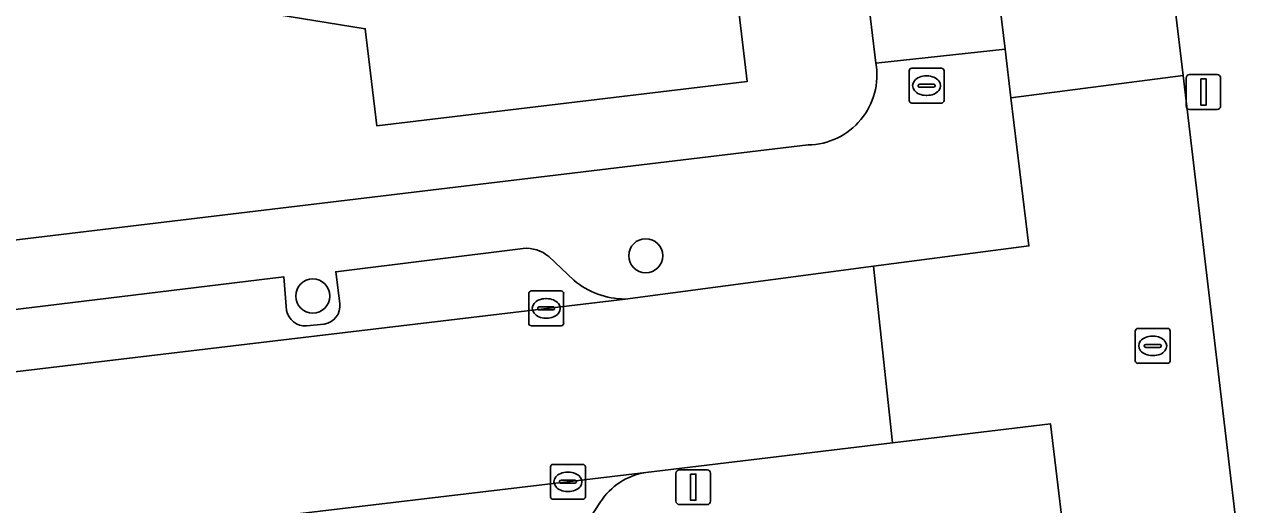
# Model space of a CAD drawing. Extents: x 162073 to 163043, y 381818 to 382561.
# Drawn here: x 162334.8 to 162369.75, y 382264.12 to 382277.89 of the extents above; entities that cross this region are included whole.
import ezdxf

# ---------------------------------------------------------------- set-up
doc = ezdxf.new("R2010")
doc.units = 0
for name, color, linetype in [('IMGEO_Boom', 7, 'Continuous'), ('IMGEO_Brandkraan', 7, 'Continuous'), ('IMGEO_Erf', 7, 'Continuous'), ('IMGEO_Kolk', 7, 'Continuous'), ('IMGEO_Lichtmast', 7, 'Continuous'), ('IMGEO_Pand', 7, 'Continuous'), ('IMGEO_Parkeervlak_open', 7, 'Continuous'), ('IMGEO_Rijbaan_lokaal_open', 7, 'Continuous'), ('IMGEO_Rioolput', 7, 'Continuous'), ('IMGEO_Voetpad_open', 7, 'Continuous')]:
    doc.layers.add(name, color=color, linetype=linetype)

msp = doc.modelspace()

# ---------------------------------------------------------------- linework, layer by layer
at = {"layer": 'IMGEO_Boom'}
for centre in [(162352.627, 382271.257), (162343.077, 382270.102)]:
    msp.add_circle(centre, 0.489, dxfattribs=at)
at = {"layer": 'IMGEO_Brandkraan'}
for p, q in [((162360.183, 382275.707), (162360.183, 382276.559)), ((162360.258, 382276.633), (162361.11, 382276.633)), ((162360.671, 382276.413), (162360.696, 382276.413)), ((162361.184, 382276.559), (162361.184, 382275.707)), ((162360.442, 382276.127), (162360.442, 382276.139)), ((162360.88, 382276.09), (162360.482, 382276.09)), ((162360.485, 382276.176), (162360.883, 382276.176)), ((162360.926, 382276.139), (162360.926, 382276.127)), ((162360.694, 382275.853), (162360.669, 382275.853)), ((162361.11, 382275.633), (162360.258, 382275.633))]:
    msp.add_line(p, q, dxfattribs=at)
for points in [[(162360.183, 382275.707), (162360.183, 382276.559)], [(162360.258, 382276.633), (162361.11, 382276.633)], [(162361.184, 382276.559), (162361.184, 382275.707)], [(162361.11, 382275.633), (162360.258, 382275.633)]]:
    msp.add_lwpolyline(points, dxfattribs=at)
for centre, radius, start, end in [((162360.26, 382276.557), 0.0765, 91.552, 178.448), ((162360.26, 382276.557), 0.0765, 91.552, 178.448), ((162361.108, 382276.557), 0.0765, 1.552, 88.448), ((162361.108, 382276.557), 0.0765, 1.552, 88.448), ((162360.482, 382276.136), 0.0403, 85.8775, 175.7526), ((162360.479, 382276.126), 0.0366, 178.938, 274.7102), ((162360.883, 382276.133), 0.043, 264.8664, 352.4533), ((162360.887, 382276.138), 0.0386, 1.7309, 96.639), ((162360.26, 382275.709), 0.0765, 181.552, 268.448), ((162360.26, 382275.709), 0.0765, 181.552, 268.448), ((162361.108, 382275.709), 0.0765, 271.552, 358.448), ((162361.108, 382275.709), 0.0765, 271.552, 358.448)]:
    msp.add_arc(centre, radius, start, end, dxfattribs=at)
for centre, major_axis, ratio, start_param, end_param in [((162360.67, 382276.133), (-0.387, 0.002), 0.722429, 4.712389, 7.853982), ((162360.695, 382276.133), (-0.39, 0.002), 0.717154, 1.570796, 4.712389)]:
    msp.add_ellipse(centre, major_axis=major_axis, ratio=ratio, start_param=start_param, end_param=end_param, dxfattribs=at)
at = {"layer": 'IMGEO_Erf'}
for points in [[(162359.231, 382276.781), (162352.611, 382331.718)], [(162326.991, 382305.505), (162327.501, 382301.225), (162329.934, 382301.515), (162330.387, 382297.711), (162330.843, 382293.879), (162328.41, 382293.589), (162328.921, 382289.299), (162331.354, 382289.589), (162331.806, 382285.797), (162332.263, 382281.963), (162329.83, 382281.673), (162330.088, 382279.509), (162332.535, 382279.8), (162332.945, 382276.306), (162333.253, 382273.684), (162330.815, 382273.393), (162331.067, 382271.291), (162357.283, 382274.434)], [(162354.8, 382282.448), (162355.54, 382276.253), (162344.914, 382274.984), (162344.581, 382277.765), (162340.988, 382278.342)]]:
    msp.add_lwpolyline(points, dxfattribs=at)
msp.add_arc((162357.252, 382276.441), 2.008, 270.8753, 9.7396, dxfattribs=at)
at = {"layer": 'IMGEO_Kolk'}
for p, q in [((162349.272, 382269.322), (162349.272, 382270.174)), ((162349.347, 382270.248), (162350.199, 382270.248)), ((162350.273, 382270.174), (162350.273, 382269.322)), ((162349.531, 382269.742), (162349.531, 382269.754)), ((162349.574, 382269.791), (162349.972, 382269.791)), ((162349.76, 382270.028), (162349.785, 382270.028)), ((162350.015, 382269.754), (162350.015, 382269.742)), ((162349.969, 382269.705), (162349.571, 382269.705)), ((162349.783, 382269.468), (162349.758, 382269.468)), ((162350.199, 382269.248), (162349.347, 382269.248)), ((162349.895, 382264.35), (162349.895, 382265.202)), ((162349.97, 382265.276), (162350.822, 382265.276)), ((162350.896, 382265.202), (162350.896, 382264.35)), ((162350.383, 382265.056), (162350.408, 382265.056)), ((162350.154, 382264.77), (162350.154, 382264.782)), ((162350.592, 382264.733), (162350.194, 382264.733)), ((162350.197, 382264.819), (162350.595, 382264.819)), ((162350.406, 382264.496), (162350.381, 382264.496)), ((162350.638, 382264.782), (162350.638, 382264.77)), ((162350.822, 382264.276), (162349.97, 382264.276))]:
    msp.add_line(p, q, dxfattribs=at)
for points in [[(162349.272, 382269.322), (162349.272, 382270.174)], [(162349.347, 382270.248), (162350.199, 382270.248)], [(162350.273, 382270.174), (162350.273, 382269.322)], [(162350.199, 382269.248), (162349.347, 382269.248)], [(162349.895, 382264.35), (162349.895, 382265.202)], [(162349.97, 382265.276), (162350.822, 382265.276)], [(162350.896, 382265.202), (162350.896, 382264.35)], [(162350.822, 382264.276), (162349.97, 382264.276)]]:
    msp.add_lwpolyline(points, dxfattribs=at)
for centre, radius, start, end in [((162349.349, 382270.172), 0.0765, 91.552, 178.448), ((162349.349, 382270.172), 0.0765, 91.552, 178.448), ((162350.197, 382270.172), 0.0765, 1.552, 88.448), ((162350.197, 382270.172), 0.0765, 1.552, 88.448), ((162349.571, 382269.751), 0.0403, 85.8775, 175.7526), ((162349.568, 382269.741), 0.0366, 178.938, 274.7102), ((162349.972, 382269.748), 0.043, 264.8664, 352.4533), ((162349.976, 382269.753), 0.0386, 1.7309, 96.639), ((162349.349, 382269.324), 0.0765, 181.552, 268.448), ((162349.349, 382269.324), 0.0765, 181.552, 268.448), ((162350.197, 382269.324), 0.0765, 271.552, 358.448), ((162350.197, 382269.324), 0.0765, 271.552, 358.448), ((162349.972, 382265.2), 0.0765, 91.552, 178.448), ((162349.972, 382265.2), 0.0765, 91.552, 178.448), ((162350.82, 382265.2), 0.0765, 1.552, 88.448), ((162350.82, 382265.2), 0.0765, 1.552, 88.448), ((162350.194, 382264.779), 0.0403, 85.8775, 175.7526), ((162350.191, 382264.769), 0.0366, 178.938, 274.7102), ((162350.595, 382264.776), 0.043, 264.8664, 352.4533), ((162350.599, 382264.781), 0.0386, 1.7309, 96.639), ((162349.972, 382264.352), 0.0765, 181.552, 268.448), ((162349.972, 382264.352), 0.0765, 181.552, 268.448), ((162350.82, 382264.352), 0.0765, 271.552, 358.448), ((162350.82, 382264.352), 0.0765, 271.552, 358.448)]:
    msp.add_arc(centre, radius, start, end, dxfattribs=at)
for centre, major_axis, ratio, start_param, end_param in [((162349.759, 382269.748), (-0.387, 0.002), 0.722429, 4.712389, 7.853982), ((162349.784, 382269.748), (-0.39, 0.002), 0.717154, 1.570796, 4.712389), ((162350.382, 382264.776), (-0.387, 0.002), 0.722429, 4.712389, 7.853982), ((162350.407, 382264.776), (-0.39, 0.002), 0.717154, 1.570796, 4.712389)]:
    msp.add_ellipse(centre, major_axis=major_axis, ratio=ratio, start_param=start_param, end_param=end_param, dxfattribs=at)
at = {"layer": 'IMGEO_Lichtmast'}
for p, q in [((162368.227, 382276.45), (162369.017, 382276.45)), ((162369.017, 382276.45), (162368.227, 382276.45)), ((162368.127, 382275.55), (162368.127, 382276.35)), ((162368.127, 382276.35), (162368.127, 382275.55)), ((162369.117, 382276.35), (162369.117, 382275.55)), ((162369.117, 382275.55), (162369.117, 382276.35)), ((162369.017, 382275.45), (162368.227, 382275.45)), ((162368.227, 382275.45), (162369.017, 382275.45)), ((162353.495, 382264.222), (162353.495, 382265.022)), ((162353.495, 382265.022), (162353.495, 382264.222)), ((162353.595, 382265.122), (162354.385, 382265.122)), ((162354.385, 382265.122), (162353.595, 382265.122)), ((162354.485, 382265.022), (162354.485, 382264.222)), ((162354.485, 382264.222), (162354.485, 382265.022)), ((162354.385, 382264.122), (162353.595, 382264.122)), ((162353.595, 382264.122), (162354.385, 382264.122))]:
    msp.add_line(p, q, dxfattribs=at)
for points in [[(162368.547, 382276.325), (162368.697, 382276.325), (162368.697, 382275.575), (162368.547, 382275.575), (162368.547, 382276.325)], [(162353.915, 382264.997), (162354.065, 382264.997), (162354.065, 382264.247), (162353.915, 382264.247), (162353.915, 382264.997)]]:
    msp.add_lwpolyline(points, dxfattribs=at)
for centre, start, end in [((162368.227, 382276.35), 90, 180), ((162368.227, 382276.35), 90, 180), ((162369.017, 382276.35), 0, 90), ((162369.017, 382276.35), 360, 90), ((162368.227, 382275.55), 180, 270), ((162368.227, 382275.55), 180, 270), ((162369.017, 382275.55), 270, 0), ((162369.017, 382275.55), 270, 0), ((162353.595, 382265.022), 90, 180), ((162353.595, 382265.022), 90, 180), ((162354.385, 382265.022), 0, 90), ((162354.385, 382265.022), 360, 90), ((162353.595, 382264.222), 180, 270), ((162353.595, 382264.222), 180, 270), ((162354.385, 382264.222), 270, 0), ((162354.385, 382264.222), 270, 0)]:
    msp.add_arc(centre, 0.1, start, end, dxfattribs=at)
at = {"layer": 'IMGEO_Pand'}
msp.add_lwpolyline([(162354.8, 382282.448), (162354.489, 382282.413), (162344.164, 382281.24), (162340.69, 382280.824), (162340.988, 382278.342), (162344.581, 382277.765), (162344.914, 382274.984), (162355.54, 382276.253)], close=True, dxfattribs=at)
at = {"layer": 'IMGEO_Parkeervlak_open'}
for points in [[(162349.114, 382271.468), (162343.737, 382270.799), (162343.853, 382269.884)], [(162350.564, 382270.554), (162349.844, 382271.238)], [(162342.328, 382269.69), (162342.245, 382270.655), (162331.47, 382269.342), (162331.589, 382268.409)], [(162309.862, 382264.996), (162352.034, 382270.016)], [(162343.408, 382269.296), (162342.898, 382269.248)], [(162352.626, 382265.043), (162310.501, 382260.042)], [(162350.782, 382263.374), (162351.328, 382264.198)]]:
    msp.add_lwpolyline(points, dxfattribs=at)
for centre, radius, start, end in [((162349.19, 382270.436), 1.035, 50.8039, 94.2201), ((162352.042, 382272.316), 2.3, 229.9992, 269.7969), ((162343.322, 382269.824), 0.535, 279.3, 6.4629), ((162342.857, 382269.784), 0.537, 190.0495, 274.3678), ((162352.914, 382263.182), 1.884, 98.788, 147.3403)]:
    msp.add_arc(centre, radius, start, end, dxfattribs=at)
at = {"layer": 'IMGEO_Rijbaan_lokaal_open'}
for points in [[(162361.255, 382332.813), (162359.881, 382344.208), (162354.936, 382343.632), (162362.475, 382280.956), (162362.933, 382277.183), (162363.102, 382275.786), (162368.042, 382276.425), (162367.807, 382278.409), (162367.454, 382281.495)], [(162368.042, 382276.425), (162363.102, 382275.786), (162363.617, 382271.54), (162359.163, 382270.954), (162359.709, 382265.891), (162364.237, 382266.434), (162364.786, 382261.912), (162369.691, 382262.527)], [(162359.709, 382265.891), (162359.163, 382270.954), (162352.034, 382270.016), (162309.862, 382264.996), (162304.787, 382264.372), (162305.125, 382259.368), (162310.501, 382260.042), (162352.626, 382265.043)]]:
    msp.add_lwpolyline(points, close=True, dxfattribs=at)
at = {"layer": 'IMGEO_Rioolput'}
for p, q in [((162366.669, 382268.247), (162366.669, 382269.099)), ((162366.744, 382269.173), (162367.596, 382269.173)), ((162367.67, 382269.099), (162367.67, 382268.247)), ((162366.928, 382268.667), (162366.928, 382268.679)), ((162366.971, 382268.716), (162367.369, 382268.716)), ((162367.157, 382268.953), (162367.182, 382268.953)), ((162367.412, 382268.679), (162367.412, 382268.667)), ((162367.366, 382268.63), (162366.968, 382268.63)), ((162367.18, 382268.393), (162367.155, 382268.393)), ((162367.596, 382268.173), (162366.744, 382268.173))]:
    msp.add_line(p, q, dxfattribs=at)
for points in [[(162366.669, 382268.247), (162366.669, 382269.099)], [(162366.744, 382269.173), (162367.596, 382269.173)], [(162367.67, 382269.099), (162367.67, 382268.247)], [(162367.596, 382268.173), (162366.744, 382268.173)]]:
    msp.add_lwpolyline(points, dxfattribs=at)
for centre, radius, start, end in [((162366.746, 382269.097), 0.0765, 91.552, 178.448), ((162366.746, 382269.097), 0.0765, 91.552, 178.448), ((162367.594, 382269.097), 0.0765, 1.552, 88.448), ((162367.594, 382269.097), 0.0765, 1.552, 88.448), ((162366.968, 382268.676), 0.0403, 85.8775, 175.7526), ((162367.373, 382268.678), 0.0386, 1.7309, 96.639), ((162366.965, 382268.666), 0.0366, 178.938, 274.7102), ((162367.369, 382268.673), 0.043, 264.8664, 352.4533), ((162366.746, 382268.249), 0.0765, 181.552, 268.448), ((162366.746, 382268.249), 0.0765, 181.552, 268.448), ((162367.594, 382268.249), 0.0765, 271.552, 358.448), ((162367.594, 382268.249), 0.0765, 271.552, 358.448)]:
    msp.add_arc(centre, radius, start, end, dxfattribs=at)
for centre, major_axis, ratio, start_param, end_param in [((162367.156, 382268.673), (-0.387, 0.002), 0.722429, 4.712389, 7.853982), ((162367.181, 382268.673), (-0.39, 0.002), 0.717154, 1.570796, 4.712389)]:
    msp.add_ellipse(centre, major_axis=major_axis, ratio=ratio, start_param=start_param, end_param=end_param, dxfattribs=at)
at = {"layer": 'IMGEO_Voetpad_open'}
for points in [[(162337.917, 382450.535), (162340.263, 382437.31), (162340.998, 382430.969), (162340.705, 382430.935), (162340.861, 382429.63), (162341.57, 382423.721), (162346.622, 382381.623), (162346.801, 382380.128), (162352.611, 382331.718), (162359.231, 382276.781), (162362.933, 382277.183), (162362.475, 382280.956)], [(162371.326, 382279.053), (162367.807, 382278.409), (162368.042, 382276.425), (162369.691, 382262.527), (162378.585, 382263.179), (162374.62, 382266.209), (162374.23, 382266.507), (162374.163, 382267.252), (162374.13, 382267.694), (162372.914, 382267.549), (162372.327, 382272.475), (162423.357, 382278.525)], [(162363.102, 382275.786), (162362.933, 382277.183), (162359.231, 382276.781)], [(162352.034, 382270.016), (162359.163, 382270.954), (162363.617, 382271.54), (162363.102, 382275.786)], [(162357.283, 382274.434), (162331.067, 382271.291), (162329.748, 382271.133), (162304.015, 382268.049), (162304.787, 382264.372), (162309.862, 382264.996)], [(162343.853, 382269.884), (162343.737, 382270.799), (162349.114, 382271.468)], [(162349.844, 382271.238), (162350.564, 382270.554)], [(162331.589, 382268.409), (162331.47, 382269.342), (162342.245, 382270.655), (162342.328, 382269.69)], [(162342.898, 382269.248), (162343.408, 382269.296)], [(162364.237, 382266.434), (162359.709, 382265.891), (162352.626, 382265.043)], [(162361.173, 382260.484), (162364.902, 382260.956), (162364.786, 382261.912), (162364.237, 382266.434)], [(162351.328, 382264.198), (162350.782, 382263.374)]]:
    msp.add_lwpolyline(points, dxfattribs=at)
for centre, radius, start, end in [((162357.252, 382276.441), 2.008, 270.8753, 9.7396), ((162349.19, 382270.436), 1.035, 50.8039, 94.2201), ((162352.042, 382272.316), 2.3, 229.9992, 269.7969), ((162343.322, 382269.824), 0.535, 279.3, 6.4629), ((162342.857, 382269.784), 0.537, 190.0495, 274.3678), ((162352.914, 382263.182), 1.884, 98.788, 147.3403)]:
    msp.add_arc(centre, radius, start, end, dxfattribs=at)

doc.saveas('drawing.dxf')
